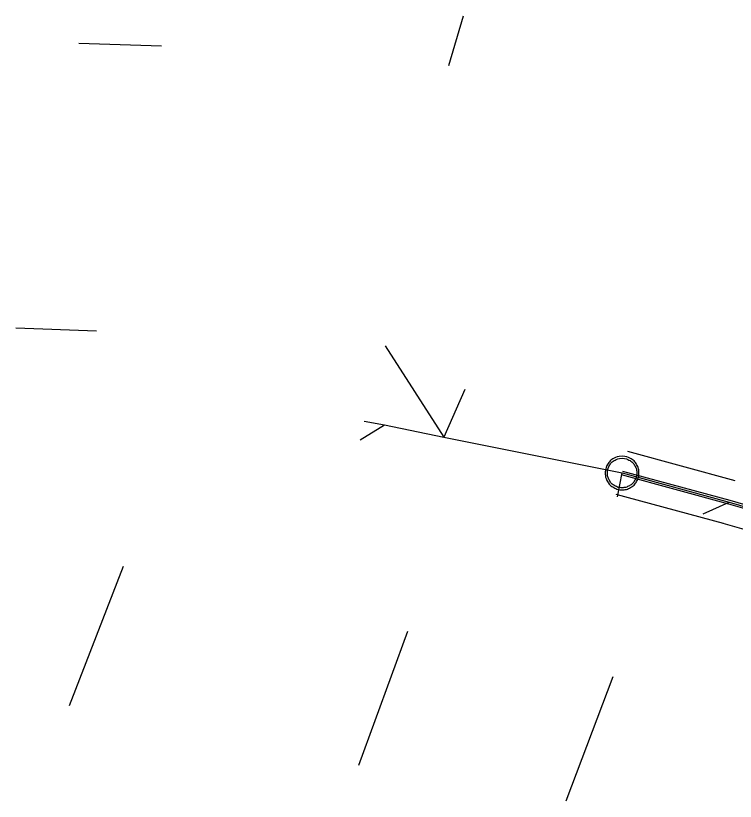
# Model space of a CAD drawing. Extents: x -643575 to -638952, y -1116425 to -1112056.
# Drawn here: x -641979.8 to -641926.2, y -1114124.3 to -1114065.8 of the extents above; entities that cross this region are included whole.
import ezdxf

# ---------------------------------------------------------------- set-up
doc = ezdxf.new("R2010")
doc.units = 0
for name, color, linetype in [('Default', 7, 'Continuous'), ('K Přípojka', 7, 'Continuous'), ('K Stoka', 7, 'Continuous'), ('K Stoka - ochranné pásmo tisk', 7, 'Continuous'), ('K Stoka - okraje', 7, 'Continuous')]:
    doc.layers.add(name, color=color, linetype=linetype)

msp = doc.modelspace()

# ---------------------------------------------------------------- linework, layer by layer
at = {"layer": 'Default'}
for points in [[(-641934.641, -1114098.58), (-641934.326, -1114098.58), (-641934.027, -1114098.741), (-641933.728, -1114098.902), (-641933.559, -1114099.203), (-641933.39, -1114099.504), (-641933.39, -1114099.831), (-641933.39, -1114100.156), (-641933.555, -1114100.453), (-641933.72, -1114100.75), (-641934.017, -1114100.915), (-641934.315, -1114101.08), (-641934.641, -1114101.08), (-641934.965, -1114101.08), (-641935.263, -1114100.915), (-641935.56, -1114100.75), (-641935.725, -1114100.453), (-641935.89, -1114100.156), (-641935.89, -1114099.831), (-641935.89, -1114099.504), (-641935.722, -1114099.203), (-641935.554, -1114098.902), (-641935.256, -1114098.741), (-641934.957, -1114098.58), (-641934.641, -1114098.58)], [(-641934.64, -1114098.736), (-641934.917, -1114098.736), (-641935.179, -1114098.877), (-641935.441, -1114099.018), (-641935.587, -1114099.281), (-641935.734, -1114099.543), (-641935.734, -1114099.83), (-641935.734, -1114100.114), (-641935.589, -1114100.374), (-641935.444, -1114100.634), (-641935.184, -1114100.779), (-641934.923, -1114100.924), (-641934.64, -1114100.924), (-641934.357, -1114100.924), (-641934.096, -1114100.779), (-641933.836, -1114100.634), (-641933.691, -1114100.374), (-641933.546, -1114100.114), (-641933.546, -1114099.83), (-641933.546, -1114099.543), (-641933.695, -1114099.281), (-641933.843, -1114099.018), (-641934.104, -1114098.877), (-641934.365, -1114098.736), (-641934.64, -1114098.736)]]:
    msp.add_open_spline(points, degree=3, dxfattribs=at)
at = {"layer": 'K Přípojka'}
for points in [[(-641947.55, -1114069.47), (-641946.46, -1114065.76)], [(-641968.96, -1114068.03), (-641975.11, -1114067.83)], [(-641979.82, -1114089.02), (-641973.8, -1114089.25)], [(-641952.3, -1114090.35), (-641947.93, -1114097.16)], [(-641946.35, -1114093.62), (-641947.93, -1114097.16)], [(-641954.16, -1114097.35), (-641952.34, -1114096.25)], [(-641953.85, -1114095.98), (-641952.34, -1114096.25)], [(-641952.34, -1114096.25), (-641947.93, -1114097.16)], [(-641947.93, -1114097.16), (-641934.64, -1114099.83)], [(-641934.98, -1114101.6), (-641934.64, -1114099.83)], [(-641928.61, -1114102.87), (-641926.65, -1114102)], [(-641975.817, -1114117.143), (-641971.8, -1114106.78)], [(-641950.64, -1114111.63), (-641954.271, -1114121.627)], [(-641935.32, -1114115.02), (-641938.82, -1114124.29)]]:
    msp.add_lwpolyline(points, dxfattribs=at)
at = {"layer": 'K Stoka'}
for points in [[(-641934.64, -1114099.83), (-641926.65, -1114102)], [(-641926.65, -1114102), (-641922.99, -1114103.06)]]:
    msp.add_lwpolyline(points, dxfattribs=at)
at = {"layer": 'K Stoka - ochranné pásmo tisk'}
for points in [[(-641926.218, -1114100.408), (-641934.208, -1114098.238)], [(-641927.082, -1114103.592), (-641935.072, -1114101.422)], [(-641923.449, -1114104.645), (-641927.109, -1114103.585)]]:
    msp.add_lwpolyline(points, dxfattribs=at)
at = {"layer": 'K Stoka - okraje'}
for points in [[(-641934.601, -1114099.685), (-641926.611, -1114101.855)], [(-641926.689, -1114102.145), (-641934.679, -1114099.975)], [(-641923.032, -1114103.204), (-641926.692, -1114102.144)], [(-641926.608, -1114101.856), (-641922.948, -1114102.916)]]:
    msp.add_lwpolyline(points, dxfattribs=at)

doc.saveas('drawing.dxf')
